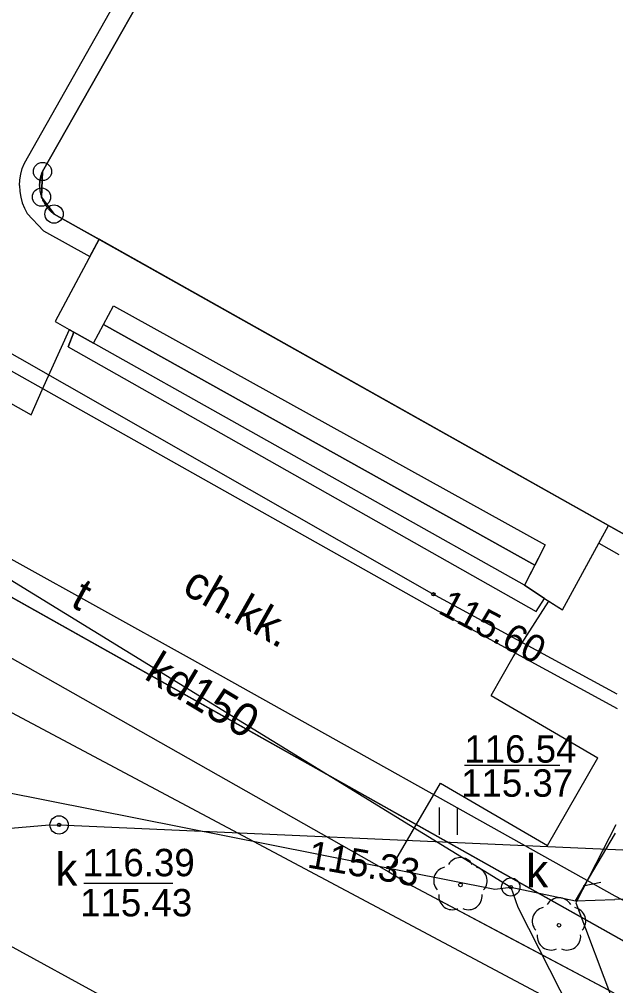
# Model space of a CAD drawing. Extents: x 6434771 to 6436222, y 5663454 to 5664782.
# Drawn here: x 6435262.43 to 6435278.75, y 5664037.63 to 5664064.08 of the extents above; entities that cross this region are included whole.
import ezdxf

# ---------------------------------------------------------------- set-up
doc = ezdxf.new("R2010")
doc.units = 0
for name, color, linetype in [('Warstwa 1', 7, 'Continuous'), ('Warstwa 10', 7, 'Continuous'), ('Warstwa 11', 7, 'Continuous'), ('Warstwa 12', 7, 'Continuous'), ('Warstwa 13', 7, 'Continuous'), ('Warstwa 14', 7, 'Continuous'), ('Warstwa 36', 7, 'Continuous'), ('Warstwa 4', 7, 'Continuous'), ('Warstwa 5', 7, 'Continuous'), ('Warstwa 6', 7, 'Continuous'), ('Warstwa 7', 7, 'Continuous'), ('Warstwa 9', 7, 'Continuous')]:
    doc.layers.add(name, color=color, linetype=linetype)

msp = doc.modelspace()

# ---------------------------------------------------------------- linework, layer by layer
at = {"layer": 'Warstwa 1'}
for p, q in [((6435263.064, 5664059.917), (6435269.154, 5664070.654)), ((6435263.064, 5664059.917), (6435269.154, 5664070.654)), ((6435223.26, 5664070.16), (6435307.31, 5664022.93)), ((6435223.26, 5664070.16), (6435307.31, 5664022.93)), ((6435263.036, 5664059.217), (6435263.064, 5664059.917)), ((6435263.036, 5664059.217), (6435263.064, 5664059.917)), ((6435263.036, 5664059.217), (6435263.38, 5664058.753)), ((6435263.036, 5664059.217), (6435263.38, 5664058.753)), ((6435263.38, 5664058.753), (6435279.8, 5664049.524)), ((6435263.38, 5664058.753), (6435279.8, 5664049.524))]:
    msp.add_line(p, q, dxfattribs=at)
msp.add_lwpolyline([(6435269.154, 5664070.654), (6435263.064, 5664059.917), (6435263.056, 5664059.896), (6435263.048, 5664059.876), (6435263.04, 5664059.856), (6435263.033, 5664059.835), (6435263.027, 5664059.814), (6435263.021, 5664059.793), (6435263.014, 5664059.772), (6435263.009, 5664059.752), (6435263.005, 5664059.731), (6435263.001, 5664059.71), (6435262.996, 5664059.688), (6435262.993, 5664059.667), (6435262.99, 5664059.645), (6435262.988, 5664059.623), (6435262.986, 5664059.602), (6435262.985, 5664059.58), (6435262.984, 5664059.558), (6435262.984, 5664059.537), (6435262.983, 5664059.515), (6435262.984, 5664059.493), (6435262.985, 5664059.472), (6435262.986, 5664059.45), (6435262.989, 5664059.428), (6435262.991, 5664059.407), (6435262.995, 5664059.385), (6435262.997, 5664059.364), (6435263.002, 5664059.343), (6435263.006, 5664059.321), (6435263.012, 5664059.299), (6435263.016, 5664059.278), (6435263.023, 5664059.257), (6435263.029, 5664059.237), (6435263.036, 5664059.216), (6435263.043, 5664059.196), (6435263.051, 5664059.176), (6435263.06, 5664059.156), (6435263.068, 5664059.136), (6435263.077, 5664059.116), (6435263.087, 5664059.097), (6435263.097, 5664059.077), (6435263.108, 5664059.058), (6435263.119, 5664059.039), (6435263.129, 5664059.021), (6435263.141, 5664059.003), (6435263.154, 5664058.985), (6435263.166, 5664058.967), (6435263.179, 5664058.949), (6435263.192, 5664058.932), (6435263.206, 5664058.915), (6435263.22, 5664058.899), (6435263.235, 5664058.883), (6435263.249, 5664058.867), (6435263.264, 5664058.851), (6435263.28, 5664058.836), (6435263.296, 5664058.821), (6435263.313, 5664058.807), (6435263.329, 5664058.793), (6435263.345, 5664058.778), (6435263.363, 5664058.765), (6435263.38, 5664058.753), (6435278.618, 5664050.188), (6435278.846, 5664050.06)], dxfattribs=at)
at = {"layer": 'Warstwa 10'}
for centre in [(6435263.064, 5664059.917), (6435263.036, 5664059.217), (6435263.38, 5664058.753)]:
    msp.add_circle(centre, 0.25, dxfattribs=at)
at = {"layer": 'Warstwa 11'}
for centre in [(6435274.499, 5664040.388), (6435277.196, 5664039.285)]:
    msp.add_circle(centre, 0.05, dxfattribs=at)
for centre, start, end in [((6435274.499, 5664040.763), 30.1471, 149.8529), ((6435274.142, 5664040.504), 102.1471, 221.8529), ((6435274.856, 5664040.504), 318.1471, 77.8529), ((6435274.279, 5664040.085), 174.1471, 293.8529), ((6435274.719, 5664040.085), 246.1471, 5.8529), ((6435277.196, 5664039.66), 30.1471, 149.8529), ((6435276.839, 5664039.401), 102.1471, 221.8529), ((6435277.553, 5664039.401), 318.1471, 77.8529), ((6435276.976, 5664038.982), 174.1471, 293.8529), ((6435277.416, 5664038.982), 246.1471, 5.8529)]:
    msp.add_arc(centre, 0.375, start, end, dxfattribs=at)
at = {"layer": 'Warstwa 12'}
for points in [[(6435174.72, 5664081.974), (6435173.041, 5664082.992), (6435169.022, 5664075.778), (6435176.231, 5664071.757), (6435188.525, 5664064.914), (6435191.309, 5664063.404), (6435195.134, 5664061.173), (6435212.671, 5664051.407), (6435220.523, 5664064.296), (6435222.704, 5664067.97), (6435227.289, 5664069.758), (6435232.402, 5664065.742), (6435250.275, 5664055.93), (6435267.077, 5664046.605), (6435278.726, 5664040.091)], [(6435278.792, 5664045.606), (6435273.715, 5664048.368), (6435252.46, 5664060.495), (6435252.043, 5664060.73), (6435246.938, 5664063.652), (6435242.884, 5664056.923)], [(6435243.371, 5664057.063), (6435246.98, 5664062.991), (6435251.828, 5664060.283), (6435252.275, 5664060.047), (6435273.88, 5664047.896), (6435278.788, 5664045.214)], [(6435248.84, 5664052.228), (6435278.68, 5664036.344)], [(6435249.464, 5664045.177), (6435249.909, 5664045.583), (6435260.529, 5664039.624), (6435272.124, 5664033.277), (6435278.599, 5664029.634)], [(6435278.749, 5664042.034), (6435277.653, 5664039.9), (6435278.69, 5664037.157)], [(6435278.726, 5664040.091), (6435287.956, 5664035.256), (6435295.13, 5664031.286)]]:
    msp.add_lwpolyline(points, dxfattribs=at)
at = {"layer": 'Warstwa 14'}
for p, q in [((6435277.219, 5664043.657), (6435274.611, 5664043.657)), ((6435264.199, 5664040.436), (6435266.628, 5664040.436))]:
    msp.add_line(p, q, dxfattribs=at)
for centre in [(6435273.759, 5664048.344), (6435263.518, 5664042.031), (6435263.518, 5664042.031), (6435275.878, 5664040.331), (6435275.878, 5664040.331)]:
    msp.add_circle(centre, 0.045, dxfattribs=at)
at = {"layer": 'Warstwa 36'}
for points in [[(6435264.611, 5664058.061), (6435263.41, 5664055.81), (6435263.92, 5664055.52), (6435264.46, 5664055.22), (6435265.01, 5664056.24), (6435276.82, 5664049.7), (6435276.25, 5664048.59), (6435276.8, 5664048.23), (6435277.29, 5664047.92), (6435278.553, 5664050.224)], [(6435265.01, 5664056.24), (6435276.82, 5664049.7), (6435276.535, 5664049.145), (6435264.735, 5664055.73)], [(6435264.46, 5664055.22), (6435263.92, 5664055.52), (6435263.77, 5664055.12), (6435276.57, 5664047.87), (6435276.8, 5664048.23), (6435276.25, 5664048.59)], [(6435264.735, 5664055.73), (6435276.535, 5664049.145), (6435276.25, 5664048.59), (6435264.46, 5664055.22)]]:
    msp.add_lwpolyline(points, close=True, dxfattribs=at)
at = {"layer": 'Warstwa 4'}
msp.add_lwpolyline([(6435278.346, 5664040.457), (6435277.856, 5664040.356)], dxfattribs=at)
for centre in [(6435263.518, 5664042.031), (6435275.878, 5664040.331)]:
    msp.add_circle(centre, 0.25, dxfattribs=at)
at = {"layer": 'Warstwa 5'}
for p, q in [((6435277.29, 5664047.92), (6435278.288, 5664049.741)), ((6435278.288, 5664049.741), (6435278.838, 5664049.434)), ((6435275.94, 5664046.63), (6435276.922, 5664048.153)), ((6435276.922, 5664048.153), (6435277.29, 5664047.92)), ((6435275.34, 5664045.57), (6435275.94, 5664046.63)), ((6435275.34, 5664045.57), (6435278.26, 5664043.87)), ((6435276.88, 5664041.47), (6435278.26, 5664043.87)), ((6435272.54, 5664040.75), (6435273.95, 5664043.17)), ((6435273.95, 5664043.17), (6435276.88, 5664041.47)), ((6435273.924, 5664041.762), (6435273.924, 5664042.512)), ((6435274.424, 5664041.762), (6435274.424, 5664042.512)), ((6435272.54, 5664040.75), (6435273.198, 5664040.353)), ((6435273.198, 5664040.353), (6435275.946, 5664038.894)), ((6435275.946, 5664038.894), (6435278.693, 5664037.434))]:
    msp.add_line(p, q, dxfattribs=at)
at = {"layer": 'Warstwa 6'}
for points in [[(6435220.148, 5664064.636), (6435223.26, 5664070.16), (6435233.465, 5664088.236), (6435238.868, 5664085.211), (6435240.576, 5664088.33), (6435241.081, 5664089.564), (6435242.472, 5664088.807), (6435241.897, 5664087.564), (6435241.1, 5664086.194), (6435241.022, 5664085.485), (6435241.326, 5664085.011), (6435252.868, 5664078.511), (6435253.619, 5664078.552), (6435254.126, 5664079.116), (6435269.154, 5664070.654), (6435263.064, 5664059.917), (6435263.036, 5664059.217), (6435263.38, 5664058.753), (6435279.8, 5664049.524), (6435280.589, 5664049.425), (6435281.114, 5664049.868), (6435287.103, 5664060.556), (6435302.093, 5664052.155)], [(6435302.093, 5664052.155), (6435287.103, 5664060.556), (6435281.114, 5664049.868), (6435280.589, 5664049.425), (6435279.8, 5664049.524), (6435263.38, 5664058.753), (6435263.036, 5664059.217), (6435263.064, 5664059.917), (6435269.154, 5664070.654), (6435254.126, 5664079.116), (6435253.619, 5664078.552), (6435252.868, 5664078.511), (6435241.326, 5664085.011), (6435241.022, 5664085.485), (6435241.1, 5664086.194), (6435241.897, 5664087.564), (6435242.472, 5664088.807), (6435241.081, 5664089.564), (6435240.576, 5664088.33), (6435238.868, 5664085.211), (6435233.465, 5664088.236), (6435223.26, 5664070.16), (6435307.31, 5664022.93)], [(6435307.31, 5664022.93), (6435223.26, 5664070.16), (6435220.148, 5664064.636), (6435216.451, 5664058.25), (6435211.99, 5664060.674), (6435174.552, 5664081.758), (6435158.518, 5664053.401), (6435195.867, 5664032.418), (6435192.352, 5664026.24), (6435191.865, 5664026.546), (6435191.62, 5664026.099), (6435196.865, 5664023.165), (6435194.279, 5664018.616), (6435203.587, 5664013.424), (6435199.848, 5664006.908), (6435272.122, 5663966.213), (6435250.812, 5663928.329), (6435244.547, 5663917.184), (6435268.258, 5663903.897), (6435273.017, 5663901.219), (6435305.06, 5663883.021)]]:
    msp.add_lwpolyline(points, dxfattribs=at)
for centre in [(6435263.518, 5664042.031), (6435275.878, 5664040.331)]:
    msp.add_circle(centre, 0.045, dxfattribs=at)
at = {"layer": 'Warstwa 7'}
for points in [[(6435245.72, 5664058.856), (6435275.878, 5664040.331)], [(6435260.772, 5664043.184), (6435275.438, 5664040.276), (6435275.878, 5664040.331)], [(6435243.676, 5664040.32), (6435248.021, 5664040.718), (6435263.148, 5664042.025), (6435263.518, 5664042.031), (6435278.741, 5664041.355)], [(6435277.644, 5664039.95), (6435278.746, 5664041.802)], [(6435278.741, 5664041.355), (6435299.664, 5664040.426), (6435300.018, 5664040.129)], [(6435307.279, 5664041.052), (6435278.724, 5664039.986)], [(6435275.878, 5664040.331), (6435277.644, 5664039.95)], [(6435275.878, 5664040.331), (6435276.072, 5664039.779), (6435278.66, 5664034.678)], [(6435277.644, 5664039.95), (6435278.724, 5664039.986)]]:
    msp.add_lwpolyline(points, dxfattribs=at)
at = {"layer": 'Warstwa 9'}
for p, q in [((6435263.064, 5664059.917), (6435269.154, 5664070.654)), ((6435262.57, 5664060.15), (6435268.4, 5664070.45)), ((6435262.469, 5664059.848), (6435262.511, 5664060.002)), ((6435262.511, 5664060.002), (6435262.57, 5664060.15)), ((6435262.443, 5664059.69), (6435262.469, 5664059.848)), ((6435263.001, 5664059.71), (6435263.005, 5664059.731)), ((6435263.005, 5664059.731), (6435263.009, 5664059.752)), ((6435263.009, 5664059.752), (6435263.014, 5664059.772)), ((6435263.014, 5664059.772), (6435263.021, 5664059.793)), ((6435263.021, 5664059.793), (6435263.027, 5664059.814)), ((6435263.027, 5664059.814), (6435263.033, 5664059.835)), ((6435263.033, 5664059.835), (6435263.04, 5664059.856)), ((6435263.04, 5664059.856), (6435263.048, 5664059.876)), ((6435263.048, 5664059.876), (6435263.056, 5664059.896)), ((6435263.056, 5664059.896), (6435263.064, 5664059.917)), ((6435262.434, 5664059.531), (6435262.443, 5664059.69)), ((6435262.434, 5664059.531), (6435262.442, 5664059.372)), ((6435262.983, 5664059.515), (6435262.984, 5664059.537)), ((6435262.983, 5664059.515), (6435262.984, 5664059.493)), ((6435262.984, 5664059.558), (6435262.985, 5664059.58)), ((6435262.984, 5664059.558), (6435262.984, 5664059.537)), ((6435262.984, 5664059.493), (6435262.985, 5664059.472)), ((6435262.985, 5664059.58), (6435262.986, 5664059.602)), ((6435262.985, 5664059.472), (6435262.986, 5664059.45)), ((6435262.986, 5664059.602), (6435262.988, 5664059.623)), ((6435262.988, 5664059.623), (6435262.99, 5664059.645)), ((6435262.99, 5664059.645), (6435262.993, 5664059.667)), ((6435262.993, 5664059.667), (6435262.996, 5664059.688)), ((6435262.996, 5664059.688), (6435263.001, 5664059.71)), ((6435262.442, 5664059.372), (6435262.467, 5664059.214)), ((6435262.467, 5664059.214), (6435262.509, 5664059.06)), ((6435262.986, 5664059.45), (6435262.989, 5664059.428)), ((6435262.989, 5664059.428), (6435262.991, 5664059.407)), ((6435262.991, 5664059.407), (6435262.995, 5664059.385)), ((6435262.995, 5664059.385), (6435262.997, 5664059.364)), ((6435262.997, 5664059.364), (6435263.002, 5664059.343)), ((6435263.002, 5664059.343), (6435263.006, 5664059.321)), ((6435263.006, 5664059.321), (6435263.012, 5664059.299)), ((6435263.012, 5664059.299), (6435263.016, 5664059.278)), ((6435263.016, 5664059.278), (6435263.023, 5664059.257)), ((6435263.023, 5664059.257), (6435263.029, 5664059.237)), ((6435263.029, 5664059.237), (6435263.036, 5664059.216)), ((6435263.036, 5664059.216), (6435263.043, 5664059.196)), ((6435263.043, 5664059.196), (6435263.051, 5664059.176)), ((6435262.509, 5664059.06), (6435262.567, 5664058.912)), ((6435263.051, 5664059.176), (6435263.06, 5664059.156)), ((6435263.06, 5664059.156), (6435263.068, 5664059.136)), ((6435263.068, 5664059.136), (6435263.077, 5664059.116)), ((6435263.077, 5664059.116), (6435263.087, 5664059.097)), ((6435263.087, 5664059.097), (6435263.097, 5664059.077)), ((6435263.097, 5664059.077), (6435263.108, 5664059.058)), ((6435263.108, 5664059.058), (6435263.119, 5664059.039)), ((6435263.119, 5664059.039), (6435263.129, 5664059.021)), ((6435263.129, 5664059.021), (6435263.141, 5664059.003)), ((6435263.141, 5664059.003), (6435263.154, 5664058.985)), ((6435263.154, 5664058.985), (6435263.166, 5664058.967)), ((6435263.166, 5664058.967), (6435263.179, 5664058.949)), ((6435263.179, 5664058.949), (6435263.192, 5664058.932)), ((6435263.192, 5664058.932), (6435263.206, 5664058.915)), ((6435262.567, 5664058.912), (6435262.64, 5664058.77)), ((6435262.64, 5664058.77), (6435263.09, 5664058.29)), ((6435263.206, 5664058.915), (6435263.22, 5664058.899)), ((6435263.22, 5664058.899), (6435263.235, 5664058.883)), ((6435263.235, 5664058.883), (6435263.249, 5664058.867)), ((6435263.249, 5664058.867), (6435263.264, 5664058.851)), ((6435263.264, 5664058.851), (6435263.28, 5664058.836)), ((6435263.28, 5664058.836), (6435263.296, 5664058.821)), ((6435263.296, 5664058.821), (6435263.313, 5664058.807)), ((6435263.313, 5664058.807), (6435263.329, 5664058.793)), ((6435263.329, 5664058.793), (6435263.345, 5664058.778)), ((6435263.345, 5664058.778), (6435263.363, 5664058.765)), ((6435263.363, 5664058.765), (6435263.38, 5664058.753)), ((6435263.38, 5664058.753), (6435264.611, 5664058.061)), ((6435263.09, 5664058.29), (6435264.359, 5664057.59)), ((6435264.359, 5664057.59), (6435264.611, 5664058.061)), ((6435263.05, 5664053.94), (6435263.799, 5664055.589)), ((6435263.77, 5664055.12), (6435263.92, 5664055.52)), ((6435263.799, 5664055.589), (6435263.92, 5664055.52)), ((6435263.77, 5664055.12), (6435276.57, 5664047.87)), ((6435259.89, 5664054.86), (6435262.75, 5664053.26)), ((6435262.75, 5664053.26), (6435263.05, 5664053.94)), ((6435278.288, 5664049.741), (6435278.553, 5664050.224)), ((6435278.553, 5664050.224), (6435278.846, 5664050.06)), ((6435278.288, 5664049.741), (6435278.838, 5664049.434)), ((6435275.94, 5664046.63), (6435276.922, 5664048.153)), ((6435276.57, 5664047.87), (6435276.8, 5664048.23)), ((6435276.8, 5664048.23), (6435276.922, 5664048.153)), ((6435259.69, 5664048.03), (6435272.54, 5664040.75)), ((6435259.69, 5664048.03), (6435272.54, 5664040.75)), ((6435275.34, 5664045.57), (6435275.94, 5664046.63)), ((6435275.34, 5664045.57), (6435278.26, 5664043.87)), ((6435276.88, 5664041.47), (6435278.26, 5664043.87)), ((6435273.7, 5664042.74), (6435273.95, 5664043.17)), ((6435273.95, 5664043.17), (6435276.88, 5664041.47)), ((6435272.54, 5664040.75), (6435273.7, 5664042.74)), ((6435272.54, 5664040.75), (6435273.198, 5664040.353)), ((6435273.198, 5664040.353), (6435278.693, 5664037.434))]:
    msp.add_line(p, q, dxfattribs=at)

# ---------------------------------------------------------------- texts
at = {"layer": 'Warstwa 13'}
msp.add_text('t', height=0.9, rotation=331.6623, dxfattribs=at).set_placement((6435263.794, 5664048.033))
at = {"layer": 'Warstwa 14'}
for s, rotation, p in [('115.60', 332.1494, (6435273.857, 5664047.846)), ('115.33', 349.9741, (6435270.283, 5664040.871))]:
    msp.add_text(s, height=0.75, rotation=rotation, dxfattribs=at).set_placement(p)
for s, p in [('115.37', (6435274.518, 5664042.803)), ('115.43', (6435264.092, 5664039.528))]:
    msp.add_text(s, height=0.75, dxfattribs=at).set_placement(p)
at = {"layer": 'Warstwa 5'}
for p in [(6435263.419, 5664040.366), (6435276.298, 5664040.324)]:
    msp.add_text('k', height=0.9, dxfattribs=at).set_placement(p)
at = {"layer": 'Warstwa 6'}
for s, p in [('116.54', (6435274.606, 5664043.736)), ('116.39', (6435264.162, 5664040.626))]:
    msp.add_text(s, height=0.75, dxfattribs=at).set_placement(p)
at = {"layer": 'Warstwa 7'}
msp.add_text('kd150', height=0.9, rotation=329.1299, dxfattribs=at).set_placement((6435265.814, 5664046.047))
at = {"layer": 'Warstwa 9'}
msp.add_text('ch.kk.', height=0.9, rotation=330.4649, dxfattribs=at).set_placement((6435266.848, 5664048.397))

doc.saveas('drawing.dxf')
